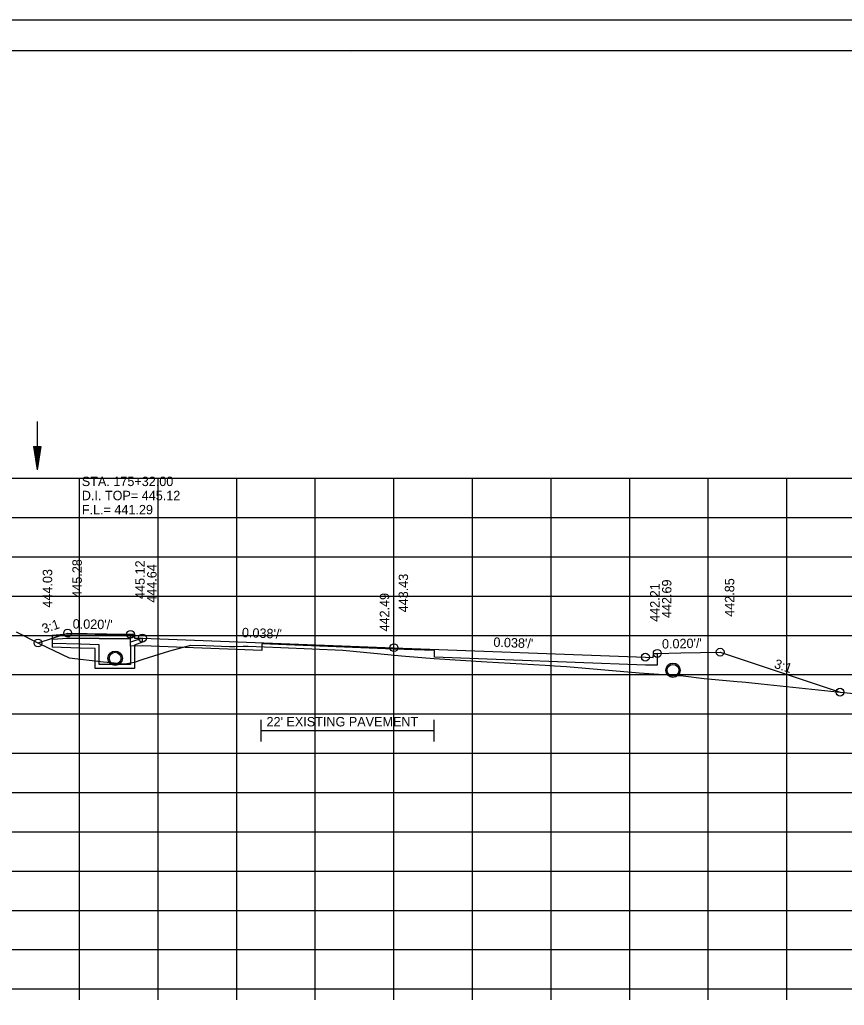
# Model space of a CAD drawing. Extents: x 1538688 to 1540766, y 656250 to 671912.
# Drawn here: x 1538810.6 to 1538915.5, y 670932.8 to 671058.2 of the extents above; entities that cross this region are included whole.
import ezdxf

# ---------------------------------------------------------------- set-up
doc = ezdxf.new("R2010")
doc.units = 0
for name, color, linetype in [('15', 7, 'Continuous'), ('18', 7, 'Continuous'), ('20', 7, 'Continuous'), ('22', 7, 'Continuous'), ('26', 7, 'Continuous'), ('39', 7, 'Continuous'), ('40', 7, 'Continuous'), ('41', 7, 'Continuous'), ('42', 7, 'Continuous'), ('7', 7, 'Continuous'), ('Borings', 7, 'Continuous'), ('RipRap', 7, 'Continuous')]:
    doc.layers.add(name, color=color, linetype=linetype)

msp = doc.modelspace()

# ---------------------------------------------------------------- linework, layer by layer
at = {"layer": '15'}
for p, q in [((1538812.34, 671003.91), (1538812.79, 671000.91)), ((1538812.34, 671003.91), (1538813.24, 671003.91)), ((1538812.41, 671003.91), (1538812.79, 671001.42)), ((1538812.49, 671003.91), (1538812.79, 671001.93)), ((1538812.56, 671003.91), (1538812.79, 671002.43)), ((1538812.64, 671003.91), (1538812.79, 671002.94)), ((1538812.72, 671003.91), (1538812.79, 671003.44)), ((1538813.24, 671003.91), (1538812.79, 671000.91)), ((1538812.93, 671003.91), (1538812.79, 671002.94)), ((1538813.09, 671003.91), (1538812.79, 671001.93)), ((1538813.16, 671003.91), (1538812.79, 671001.42)), ((1538813.01, 671003.91), (1538812.79, 671002.43)), ((1538812.86, 671003.91), (1538812.79, 671003.44))]:
    msp.add_line(p, q, dxfattribs=at)
at = {"layer": '18'}
msp.add_lwpolyline([(1538810.13, 670980.3), (1538813.05, 670978.82), (1538816.88, 670976.99), (1538821.23, 670976.5), (1538823.96, 670976.25), (1538825.18, 670976.43), (1538826.27, 670976.82), (1538829.68, 670977.89), (1538832.35, 670978.63), (1538834.23, 670978.56), (1538837.24, 670978.45), (1538837.92, 670978.43), (1538839.02, 670978.48), (1538839.64, 670978.5), (1538843.81, 670978.3), (1538851.69, 670977.97), (1538859.15, 670977.26), (1538861.75, 670977.03), (1538863.3, 670976.92), (1538870.01, 670976.51), (1538877.42, 670976.07), (1538878.63, 670976), (1538880.13, 670975.9), (1538889.38, 670975.1), (1538894.98, 670974.71), (1538897.64, 670974.38), (1538901.86, 670973.99), (1538902.44, 670973.94), (1538902.96, 670973.89), (1538904.89, 670973.69), (1538914.6, 670972.66), (1538919.23, 670972.21)], dxfattribs=at)
at = {"layer": '20'}
for points in [[(1538812.9, 670978.89), (1538816.67, 670980.15), (1538821.67, 670980.05), (1538824.67, 670979.99), (1538825.17, 670979.99), (1538825.18, 670979.49), (1538826.18, 670979.51), (1538858.18, 670978.29), (1538890.18, 670977.08), (1538891.18, 670977.06), (1538891.19, 670977.56), (1538891.69, 670977.56), (1538894.69, 670977.62), (1538899.69, 670977.72), (1538914.94, 670972.63)], [(1538891.69, 670977.56), (1538891.69, 670976.06), (1538890.18, 670976.08), (1538863.36, 670977.1), (1538863.36, 670977.93), (1538858.18, 670978.12), (1538841.36, 670978.76), (1538841.36, 670977.93), (1538826.18, 670978.51), (1538824.67, 670978.49), (1538824.67, 670979.99)]]:
    msp.add_lwpolyline(points, dxfattribs=at)
at = {"layer": '22'}
for p, q in [((1538718.18, 670999.86), (1538998.18, 670999.86)), ((1538818.18, 670934.86), (1538818.18, 670999.86)), ((1538828.18, 670934.86), (1538828.18, 670999.86)), ((1538838.18, 670934.86), (1538838.18, 670999.86)), ((1538848.18, 670934.86), (1538848.18, 670999.86)), ((1538858.18, 670934.86), (1538858.18, 670999.86)), ((1538868.18, 670934.86), (1538868.18, 670999.86)), ((1538878.18, 670934.86), (1538878.18, 670999.86)), ((1538888.18, 670934.86), (1538888.18, 670999.86)), ((1538898.18, 670934.86), (1538898.18, 670999.86)), ((1538908.18, 670934.86), (1538908.18, 670999.86)), ((1538718.18, 670994.86), (1538998.18, 670994.86)), ((1538718.18, 670989.86), (1538998.18, 670989.86)), ((1538718.18, 670984.86), (1538998.18, 670984.86)), ((1538718.18, 670979.86), (1538998.18, 670979.86)), ((1538718.18, 670974.86), (1538998.18, 670974.86)), ((1538718.18, 670969.86), (1538998.18, 670969.86)), ((1538718.18, 670964.86), (1538998.18, 670964.86)), ((1538718.18, 670959.86), (1538998.18, 670959.86)), ((1538718.18, 670954.86), (1538998.18, 670954.86)), ((1538718.18, 670949.86), (1538998.18, 670949.86)), ((1538718.18, 670944.86), (1538998.18, 670944.86)), ((1538718.18, 670939.86), (1538998.18, 670939.86)), ((1538718.18, 670934.86), (1538998.18, 670934.86))]:
    msp.add_line(p, q, dxfattribs=at)
at = {"layer": '26'}
msp.add_line((1538687.78, 671058.22), (1539021.11, 671058.22), dxfattribs=at)
msp.add_lwpolyline([(1538687.77, 671058.22), (1539021.11, 671058.22), (1539021.11, 670844.88), (1538687.77, 670844.88)], close=True, dxfattribs=at)
for centre, radius in [((1538816.67, 670980.15), 0.5), ((1538824.67, 670979.99), 0.5), ((1538826.18, 670979.51), 0.5), ((1538812.9, 670978.89), 0.5), ((1538858.18, 670978.29), 0.5), ((1538822.71, 670976.95), 0.917), ((1538890.18, 670977.08), 0.5), ((1538891.69, 670977.56), 0.5), ((1538899.69, 670977.72), 0.5), ((1538893.69, 670975.42), 0.917), ((1538914.94, 670972.63), 0.5)]:
    msp.add_circle(centre, radius, dxfattribs=at)
at = {"layer": '39'}
for p, q in [((1538812.79, 671007.1), (1538812.79, 671000.91)), ((1538816.69, 670979.99), (1538814.69, 670979.84)), ((1538820.18, 670979.98), (1538824.93, 670979.98)), ((1538820.18, 670979.98), (1538824.93, 670979.98)), ((1538825.01, 670979.82), (1538824.93, 670979.98)), ((1538825.01, 670979.82), (1538824.93, 670979.98)), ((1538814.69, 670979.84), (1538814.69, 670978.34)), ((1538816.67, 670979.48), (1538814.69, 670979.33)), ((1538820.68, 670979.48), (1538824.68, 670979.48)), ((1538820.68, 670979.48), (1538824.68, 670979.48)), ((1538825.01, 670979.82), (1538824.68, 670979.48)), ((1538825.01, 670979.82), (1538824.68, 670979.48)), ((1538826.18, 670979.5), (1538824.68, 670978.98)), ((1538824.68, 670978.48), (1538824.68, 670978.98)), ((1538826.18, 670978.98), (1538825.18, 670978.63)), ((1538825.18, 670978.48), (1538825.18, 670978.63))]:
    msp.add_line(p, q, dxfattribs=at)
for points in [[(1538820.18, 670979.99), (1538818.18, 670979.99), (1538816.67, 670979.99)], [(1538820.68, 670978.65), (1538818.29, 670978.72), (1538814.69, 670978.84)], [(1538820.68, 670979.48), (1538818.18, 670979.48), (1538816.67, 670979.48)], [(1538824.68, 670978.48), (1538824.68, 670976.15), (1538822.68, 670976.15), (1538820.68, 670976.15), (1538820.68, 670978.65)], [(1538826.18, 670978.98), (1538826.18, 670979.5)], [(1538820.18, 670978.17), (1538818.27, 670978.23), (1538814.69, 670978.34)], [(1538825.18, 670978.48), (1538825.18, 670975.65), (1538822.68, 670975.65), (1538820.18, 670975.65), (1538820.18, 670978.17)]]:
    msp.add_lwpolyline(points, dxfattribs=at)
for centre in [(1538822.71, 670976.95), (1538893.69, 670975.42)]:
    msp.add_circle(centre, 0.75, dxfattribs=at)
at = {"layer": '7'}
for p, q in [((1538841.26, 670969.09), (1538841.26, 670966.34)), ((1538863.26, 670969.09), (1538863.26, 670966.34)), ((1538863.26, 670967.71), (1538841.26, 670967.71))]:
    msp.add_line(p, q, dxfattribs=at)
at = {"layer": 'Borings'}
for p, q in [((1538718.18, 670934.86), (1538998.18, 670934.86)), ((1538818.18, 670933.46), (1538818.18, 670934.86)), ((1538828.18, 670933.46), (1538828.18, 670934.86)), ((1538838.18, 670933.46), (1538838.18, 670934.86)), ((1538848.18, 670933.46), (1538848.18, 670934.86)), ((1538858.18, 670933.46), (1538858.18, 670934.86)), ((1538868.18, 670933.46), (1538868.18, 670934.86)), ((1538878.18, 670933.46), (1538878.18, 670934.86)), ((1538888.18, 670933.46), (1538888.18, 670934.86)), ((1538898.18, 670933.46), (1538898.18, 670934.86)), ((1538908.18, 670933.46), (1538908.18, 670934.86))]:
    msp.add_line(p, q, dxfattribs=at)
at = {"layer": 'RipRap'}
for p, q in [((1538700.18, 671054.32), (1539016.36, 671054.32)), ((1538852.7, 671054.06), (1538852.7, 671054.06)), ((1538852.7, 671054.06), (1538852.7, 671054.06))]:
    msp.add_line(p, q, dxfattribs=at)

# ---------------------------------------------------------------- texts
at = {"layer": '40'}
for s, p in [('STA. 175+32.00', (1538818.47, 670998.86)), ('D.I. TOP= 445.12', (1538818.47, 670997.06)), ('F.L.= 441.29', (1538818.47, 670995.26))]:
    msp.add_text(s, height=1.2, dxfattribs=at).set_placement(p)
at = {"layer": '41'}
for s, p in [('445.28', (1538818.47, 670984.65)), ('445.12', (1538826.47, 670984.49)), ('444.64', (1538827.98, 670984.01)), ('444.03', (1538814.7, 670983.39)), ('443.43', (1538859.98, 670982.79)), ('442.21', (1538891.98, 670981.58)), ('442.69', (1538893.49, 670982.06)), ('442.85', (1538901.49, 670982.22)), ('442.49', (1538857.58, 670980.35))]:
    msp.add_text(s, height=1.2, rotation=90, dxfattribs=at).set_placement(p)
at = {"layer": '42'}
for s, rotation, p in [('3:1', 18.4349, (1538813.63, 670980.09)), ("0.020'/'", 358.8542, (1538817.3, 670980.73)), ("0.038'/'", 357.8238, (1538838.82, 670979.63)), ("0.038'/'", 357.8238, (1538870.82, 670978.41)), ("0.020'/'", 1.1458, (1538892.3, 670978.17)), ('3:1', 341.5651, (1538906.47, 670975.75))]:
    msp.add_text(s, height=1.2, rotation=rotation, dxfattribs=at).set_placement(p)
at = {"layer": '7'}
msp.add_text("22' EXISTING PAVEMENT", height=1.2, dxfattribs=at).set_placement((1538841.97, 670968.27))

doc.saveas('drawing.dxf')
